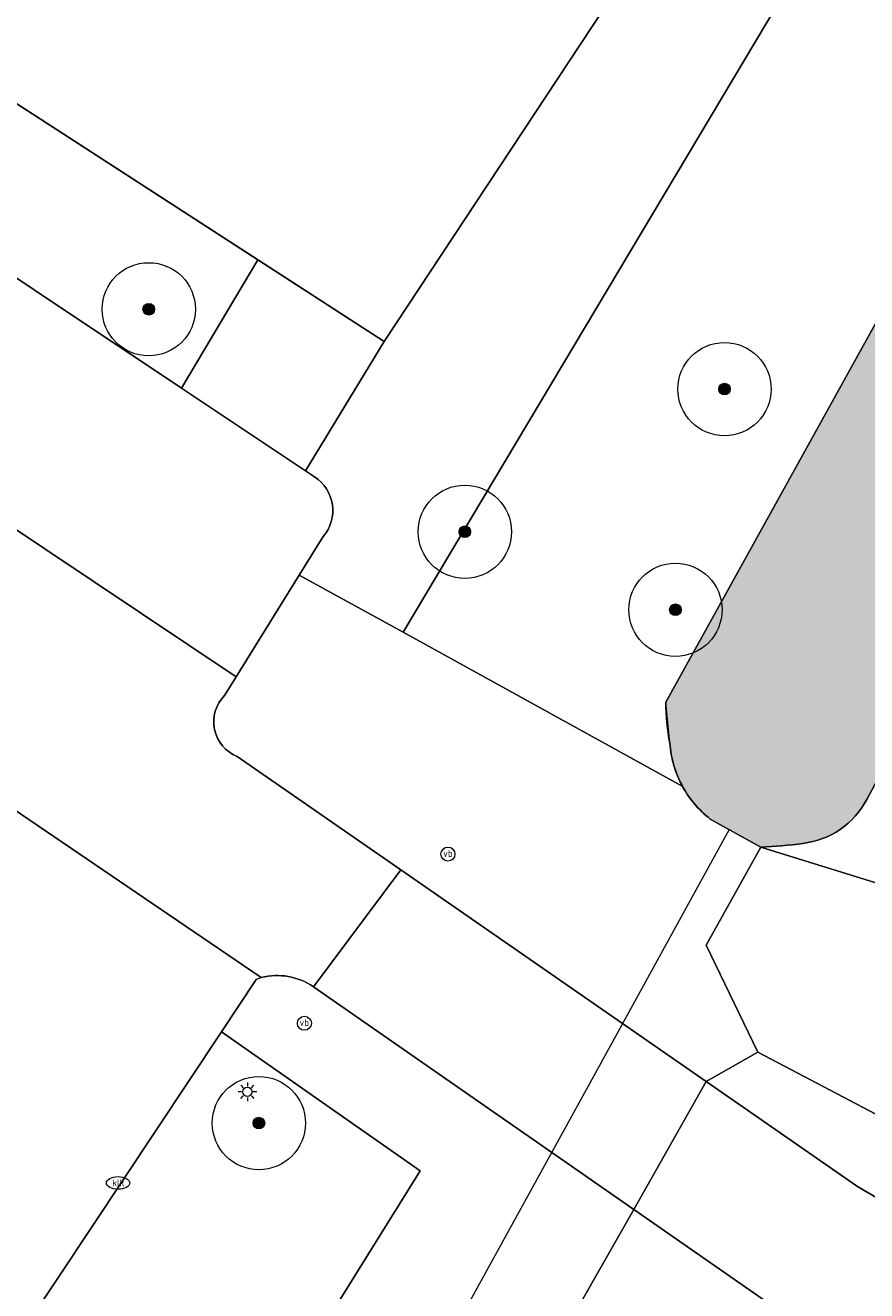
# Model space of a CAD drawing. Header units: metres. Extents: x 125349 to 128236, y 501602 to 503797.
# Tile 521 of 656: x 127339 to 127358, y 502536 to 502563. Entities that reach past the tile are written whole.
import ezdxf
from ezdxf.enums import TextEntityAlignment as Align

# ---------------------------------------------------------------- set-up
doc = ezdxf.new("R2010")
doc.units = ezdxf.units.M
doc.layers.get('0').update_dxf_attribs({"linetype": 'CONTINUOUS'})
for name, color, linetype, lineweight in [('B-WE-GK-BESCHOEIING-G', 130, 'GK-BESCHOEIING-SO', 18), ('B-WE-GR-BEPLANTING_CULTUUR_BOSPLANTSOEN-GV', 90, 'CONTINUOUS', 18), ('B-WE-GR-BEPLANTING_CULTUUR_HEESTERS-GV', 90, 'CONTINUOUS', 18), ('B-WE-GR-BOOM-S-500', 90, 'CONTINUOUS', 18), ('B-WE-GR-GROENVOORZIENING-GV', 80, 'CONTINUOUS', 18), ('B-WE-IE-MEUBILAIR-S', 7, 'CONTINUOUS', 18), ('B-WE-IE-TERREINAFSCHEIDING_KUNSTMATIG_HEKWERK-G', 20, 'IE-TERREINAFSCHEIDING_KUNSTMATIG-SO', 18), ('B-WE-KW-KUNSTWERK_DUIKER-G', 170, 'CONTINUOUS', 18), ('B-WE-OG-TERREIN_BEGROEID-GV', 7, 'CONTINUOUS', 18), ('B-WE-OG-TERREIN_ERF-GV', 7, 'CONTINUOUS', 18), ('B-WE-OG-TERREIN_OEVER-GV', 7, 'CONTINUOUS', 18), ('B-WE-OG-WATER_SLOOT-GV', 120, 'CONTINUOUS', 18), ('B-WE-VH-GESLOTENVERHARDING_ASFALT-GV', 10, 'CONTINUOUS', 18), ('B-WE-VH-OPENVERHARDING-GV', 90, 'CONTINUOUS', 18), ('B-WE-VH-OPENVERHARDING_BETONSTRAATSTEEN-GV', 90, 'CONTINUOUS', 18)]:
    doc.layers.add(name, color=color, linetype=linetype, lineweight=lineweight)
doc.layers.add('B-WE-OG-WATER_SLOOT-V', color=7, linetype='CONTINUOUS', lineweight=18, true_color=0x73e9ff)
doc.styles.add('NLCS-ISO', font='NLCS-ISO.ttf')
doc.linetypes.add('GK-BESCHOEIING-SO', pattern='A,18,-3,[1,NLCS.SHX,S=0.6,R=0,X=0,Y=0],-3', length=24)
doc.linetypes.add('IE-TERREINAFSCHEIDING_KUNSTMATIG-SO', pattern='A,4,[82,NLCS.SHX,S=0.75,R=90,X=0,Y=0],4,-2', length=10)

# ---------------------------------------------------------------- blocks, each defined once
blk = doc.blocks.new('SIE-MEUBILAIR_PAAL_VERKEERSBORD-SO')
blk.add_circle((0, 0), 0.75)
at = {"style": 'NLCS-ISO'}
blk.add_text('vb', height=0.75, dxfattribs=at).set_placement((0, 0.07), align=Align.MIDDLE_CENTER)
blk = doc.blocks.new('SIE-MEUBILAIR_PAAL_LICHTMAST-SO')
for points in [[(-0.62, 0), (-1, 0)], [(-0.71, 0.71), (-0.44, 0.44)], [(0, 1), (0, 0.62)], [(0.44, 0.44), (0.71, 0.71)], [(1, 0), (0.62, 0)], [(-0.71, -0.71), (-0.44, -0.44)], [(0, -0.62), (0, -1)], [(0.44, -0.44), (0.71, -0.71)]]:
    blk.add_lwpolyline(points)
blk.add_circle((0, 0), 0.5)
blk = doc.blocks.new('SIE-MEUBILAIR_PUT_KOLK-SO')
blk.add_ellipse((0, 0), major_axis=(1.25, 0), ratio=0.54)
at = {"style": 'NLCS-ISO'}
blk.add_text('klk', height=0.75, dxfattribs=at).set_placement((0.03, 0), align=Align.MIDDLE_CENTER)
blk = doc.blocks.new('SGR-BOOM_01-SO')
at = {"linetype": 'ByBlock', "lineweight": 18}
h = blk.add_hatch(color=0, dxfattribs=at)
h.dxf.hatch_style = 1
edge = h.paths.add_edge_path()
edge.add_arc((0, 0), 0.25, 0, 360)
at = {"color": 0, "linetype": 'ByBlock', "lineweight": 18}
for radius in [2, 0.25]:
    blk.add_circle((0, 0), radius, dxfattribs=at)

msp = doc.modelspace()

# ---------------------------------------------------------------- hatches: boundary and pattern name
at = {"layer": 'B-WE-OG-WATER_SLOOT-V'}
h = msp.add_hatch(color=256, dxfattribs=at)
edge = h.paths.add_edge_path()
edge.add_arc((127525.857, 502873.442), 0.891, 342.9874, 376.5675)
edge.add_arc((127525.927, 502873.312), 0.873, 26.1099, 71.1636)
edge.add_line((127526.209, 502874.138), (127524.307, 502874.63))
edge.add_arc((127523.968, 502873.833), 0.866, 66.9533, 159.1061)
edge.add_line((127523.159, 502874.142), (127512.364, 502855.426))
edge.add_line((127512.364, 502855.426), (127508.456, 502848.65))
edge.add_arc((127507.603, 502849.588), 1.268, 288.2384, 312.2744, ccw=False)
edge.add_arc((127507.963, 502849.313), 0.929, 226.0074, 272.3116, ccw=False)
edge.add_line((127507.317, 502848.644), (127505.951, 502846.365))
edge.add_arc((127505.824, 502845.741), 0.636, 25.4732, 78.5294, ccw=False)
edge.add_arc((127505.847, 502845.791), 0.596, -53.7715, 22.0528, ccw=False)
edge.add_line((127506.199, 502845.311), (127500, 502833.713))
edge.add_line((127500, 502833.713), (127469.225, 502776.287))
edge.add_line((127469.225, 502776.287), (127467.088, 502772.403))
edge.add_line((127467.088, 502772.403), (127454.759, 502750))
edge.add_line((127454.759, 502750), (127448.929, 502738.845))
edge.add_line((127448.929, 502738.845), (127427.642, 502699.368))
edge.add_line((127427.642, 502699.368), (127427.302, 502698.737))
edge.add_line((127427.302, 502698.737), (127402.26, 502651.733))
edge.add_line((127402.26, 502651.733), (127401.118, 502655.788))
edge.add_line((127401.118, 502655.788), (127400.618, 502657.867))
edge.add_line((127400.618, 502657.867), (127398.527, 502657.202))
edge.add_line((127398.527, 502657.202), (127400.808, 502651.194))
edge.add_arc((127384.07, 502650.508), 16.752, -6.5114, 2.3478, ccw=False)
edge.add_line((127400.714, 502648.608), (127400.574, 502648.349))
edge.add_line((127400.574, 502648.349), (127400.4, 502648.027))
edge.add_line((127400.4, 502648.027), (127399.306, 502646.002))
edge.add_line((127399.306, 502646.002), (127399.143, 502645.7))
edge.add_line((127399.143, 502645.7), (127398.993, 502645.422))
edge.add_line((127398.993, 502645.422), (127398.861, 502645.178))
edge.add_line((127398.861, 502645.178), (127397.249, 502642.657))
edge.add_line((127397.249, 502642.657), (127391.07, 502630.908))
edge.add_line((127391.07, 502630.908), (127388.411, 502626.013))
edge.add_line((127388.411, 502626.013), (127386.252, 502621.617))
edge.add_line((127386.252, 502621.617), (127384.595, 502617.87))
edge.add_line((127384.595, 502617.87), (127383.939, 502616.321))
edge.add_line((127383.939, 502616.321), (127381.632, 502610.876))
edge.add_line((127381.632, 502610.876), (127379.874, 502606.48))
edge.add_line((127379.874, 502606.48), (127377.713, 502600.734))
edge.add_line((127377.713, 502600.734), (127373.19, 502588.343))
edge.add_arc((127372.117, 502588.726), 1.14, 289.0063, 340.337, ccw=False)
edge.add_arc((127372.115, 502588.711), 1.125, 239.1062, 289.3653, ccw=False)
edge.add_line((127371.537, 502587.745), (127348.359, 502602.991))
edge.add_line((127348.359, 502602.991), (127347.66, 502603.492))
edge.add_line((127347.66, 502603.492), (127330.497, 502614.976))
edge.add_line((127330.497, 502614.976), (127327.514, 502610.866))
edge.add_line((127327.514, 502610.866), (127344.952, 502599.198))
edge.add_line((127344.952, 502599.198), (127345.701, 502598.746))
edge.add_line((127345.701, 502598.746), (127367.773, 502584.113))
edge.add_line((127367.773, 502584.113), (127369.227, 502583.149))
edge.add_arc((127367.583, 502581.112), 2.618, 8.4795, 51.0925, ccw=False)
edge.add_arc((127367.606, 502581.125), 2.593, -33.3503, 8.2657, ccw=False)
edge.add_line((127369.772, 502579.7), (127366.66, 502573.105))
edge.add_line((127366.66, 502573.105), (127365.933, 502571.947))
edge.add_line((127365.933, 502571.947), (127360.927, 502562.673))
edge.add_line((127360.927, 502562.673), (127353.192, 502548.702))
edge.add_arc((127357.97, 502548.738), 4.779, 180.4274, 191.0837)
edge.add_arc((127355.551, 502547.98), 2.276, 184.0609, 208.3878)
edge.add_arc((127355.549, 502547.985), 2.276, 208.539, 231.9919)
edge.add_line((127354.147, 502546.192), (127355.233, 502545.585))
edge.add_arc((127354.737, 502555.831), 10.258, 272.7722, 277.8452)
edge.add_arc((127355.936, 502547.423), 1.766, 276.5355, 332.6804)
edge.add_line((127357.505, 502546.613), (127370.365, 502570.699))
edge.add_line((127370.365, 502570.699), (127370.859, 502571.947))
edge.add_line((127370.859, 502571.947), (127374.776, 502580.64))
edge.add_line((127374.776, 502580.64), (127376.985, 502585.585))
edge.add_line((127376.985, 502585.585), (127377.889, 502587.783))
edge.add_line((127377.889, 502587.783), (127379.146, 502591.281))
edge.add_line((127379.146, 502591.281), (127381.057, 502597.127))
edge.add_line((127381.057, 502597.127), (127383.269, 502603.573))
edge.add_line((127383.269, 502603.573), (127384.676, 502607.37))
edge.add_line((127384.676, 502607.37), (127387.792, 502615.314))
edge.add_line((127387.792, 502615.314), (127389.449, 502619.011))
edge.add_line((127389.449, 502619.011), (127391.607, 502623.407))
edge.add_line((127391.607, 502623.407), (127394.353, 502628.716))
edge.add_line((127394.353, 502628.716), (127399.465, 502637.746))
edge.add_line((127399.465, 502637.746), (127401.86, 502642.638))
edge.add_line((127401.86, 502642.638), (127402.008, 502642.92))
edge.add_line((127402.008, 502642.92), (127402.119, 502643.129))
edge.add_line((127402.119, 502643.129), (127403.195, 502645.172))
edge.add_line((127403.195, 502645.172), (127403.26, 502645.296))
edge.add_line((127403.26, 502645.296), (127403.671, 502646.074))
edge.add_line((127403.671, 502646.074), (127405.549, 502649.523))
edge.add_line((127405.549, 502649.523), (127405.963, 502650.282))
edge.add_line((127405.963, 502650.282), (127414.739, 502665.912))
edge.add_line((127414.739, 502665.912), (127423.871, 502682.494))
edge.add_line((127423.871, 502682.494), (127432.101, 502697.528))
edge.add_line((127432.101, 502697.528), (127453.074, 502735.337))
edge.add_line((127453.074, 502735.337), (127460.895, 502750))
edge.add_line((127460.895, 502750), (127494.971, 502813.969))
edge.add_line((127494.971, 502813.969), (127500, 502823.31))
edge.add_line((127500, 502823.31), (127502.615, 502828.16))
edge.add_line((127502.615, 502828.16), (127516.602, 502854.296))
edge.add_line((127516.602, 502854.296), (127526.709, 502873.181))

# ---------------------------------------------------------------- linework, layer by layer
at = {"layer": 'B-WE-GK-BESCHOEIING-G', "flags": 128}
for points in [[(127401.86, 502642.638), (127399.465, 502637.746), (127394.353, 502628.716), (127391.607, 502623.407), (127389.449, 502619.011), (127387.792, 502615.314), (127384.676, 502607.37), (127383.269, 502603.573), (127381.057, 502597.127), (127379.146, 502591.281), (127377.889, 502587.783), (127376.985, 502585.585), (127374.776, 502580.64), (127370.859, 502571.947), (127370.365, 502570.699), (127357.505, 502546.613)], [(127354.147, 502546.192), (127353.869, 502546.449), (127353.637, 502546.75), (127353.459, 502547.084), (127353.339, 502547.444), (127353.281, 502547.819), (127353.192, 502548.702), (127360.927, 502562.673), (127365.933, 502571.947), (127366.66, 502573.105), (127369.772, 502579.7), (127369.994, 502580.115), (127370.137, 502580.562), (127370.197, 502581.029), (127370.172, 502581.498), (127370.056, 502581.97), (127369.855, 502582.412), (127369.575, 502582.81), (127369.227, 502583.149), (127345.701, 502598.746), (127344.952, 502599.198), (127327.514, 502610.866), (127330.497, 502614.976), (127347.66, 502603.492), (127348.359, 502602.991), (127371.537, 502587.745)]]:
    msp.add_lwpolyline(points, dxfattribs=at)
at = {"layer": 'B-WE-GK-BESCHOEIING-G'}
for points in [[(127357.505, 502546.613, -0.25), (127356.137, 502545.669)], [(127356.137, 502545.669, -0.022138), (127355.233, 502545.585)]]:
    msp.add_lwpolyline(points, format="xyb", dxfattribs=at)
at = {"layer": 'B-WE-GR-BEPLANTING_CULTUUR_BOSPLANTSOEN-GV', "flags": 128}
for points in [[(127369.227, 502583.149), (127367.773, 502584.113), (127364.407, 502578.466), (127347.56, 502550.204)], [(127353.192, 502548.702), (127360.927, 502562.673)], [(127347.56, 502550.204), (127353.549, 502546.898)]]:
    msp.add_lwpolyline(points, dxfattribs=at)
at = {"layer": 'B-WE-GR-BEPLANTING_CULTUUR_BOSPLANTSOEN-GV'}
for points in [[(127353.281, 502547.819, -0.046531), (127353.192, 502548.702)], [(127353.549, 502546.898, -0.106547), (127353.281, 502547.819)]]:
    msp.add_lwpolyline(points, format="xyb", dxfattribs=at)
at = {"layer": 'B-WE-GR-BEPLANTING_CULTUUR_BOSPLANTSOEN-GV', "flags": 128}
msp.add_lwpolyline([(127324.635, 502505.193), (127330.276, 502512.38), (127333.645, 502516.715), (127334.298, 502517.512), (127339.482, 502525.14), (127339.935, 502525.888), (127342.1, 502529.279), (127343.611, 502531.773), (127344.77, 502533.818), (127345.706, 502535.075), (127347.92, 502538.64), (127343.657, 502541.622), (127337.379, 502532.176), (127320.96, 502507.634)], close=True, dxfattribs=at)
at = {"layer": 'B-WE-GR-BEPLANTING_CULTUUR_HEESTERS-GV', "flags": 128}
for points in [[(127345.843, 502552.258), (127345.329, 502551.429), (127347.56, 502550.204), (127364.407, 502578.466), (127362.49, 502579.691), (127347.148, 502556.447)], [(127347.148, 502556.447), (127345.466, 502553.666)], [(127345.466, 502553.666), (127345.657, 502553.538)]]:
    msp.add_lwpolyline(points, dxfattribs=at)
msp.add_lwpolyline([(127344.44, 502558.2), (127331.934, 502566.296), (127332.587, 502567.285), (127331.936, 502567.741), (127331.28, 502566.709), (127329.69, 502564.207), (127330.194, 502563.866), (127342.802, 502555.445)], close=True, dxfattribs=at)
at = {"layer": 'B-WE-GR-BEPLANTING_CULTUUR_HEESTERS-GV'}
msp.add_lwpolyline([(127345.657, 502553.538, -0.453094), (127345.843, 502552.258)], format="xyb", dxfattribs=at)
at = {"layer": 'B-WE-GR-GROENVOORZIENING-GV', "flags": 128}
for points in [[(127378.039, 502579.581), (127360.426, 502543.974), (127355.233, 502545.585), (127354.061, 502543.485), (127355.171, 502541.183), (127359.388, 502538.966), (127363.771, 502539.846), (127364.573, 502540.165), (127365.823, 502540.662), (127390.333, 502595.857)], [(127353.549, 502546.898), (127347.56, 502550.204), (127345.329, 502551.429), (127343.974, 502549.247)], [(127343.974, 502549.247), (127343.722, 502548.841)], [(127343.996, 502547.537), (127347.512, 502545.101), (127354.063, 502540.553), (127355.171, 502541.183), (127354.061, 502543.485), (127355.233, 502545.585)], [(127355.233, 502545.585), (127354.147, 502546.192)]]:
    msp.add_lwpolyline(points, dxfattribs=at)
at = {"layer": 'B-WE-GR-GROENVOORZIENING-GV'}
for points in [[(127343.722, 502548.841, 0.535173), (127343.996, 502547.537)], [(127354.147, 502546.192, -0.102692), (127353.549, 502546.898)]]:
    msp.add_lwpolyline(points, format="xyb", dxfattribs=at)
at = {"layer": 'B-WE-GR-GROENVOORZIENING-GV', "flags": 128}
for points in [[(127355.171, 502541.183), (127354.063, 502540.553), (127357.305, 502538.302), (127359.624, 502536.939), (127360.612, 502536.532), (127361.72, 502536.527), (127363.003, 502536.8), (127364.302, 502537.313), (127365.38, 502538.136), (127364.573, 502540.165), (127363.771, 502539.846), (127359.388, 502538.966)], [(127352.506, 502537.81), (127350.702, 502534.633), (127353.358, 502534.607), (127357.04, 502533.068), (127357.834, 502531.893), (127358.371, 502529.373), (127359.55, 502529.273), (127358.904, 502532.944), (127357.89, 502534.068)]]:
    msp.add_lwpolyline(points, close=True, dxfattribs=at)
at = {"layer": 'B-WE-IE-TERREINAFSCHEIDING_KUNSTMATIG_HEKWERK-G', "flags": 128}
msp.add_lwpolyline([(127348.348, 502591.164), (127363.562, 502581.315), (127347.148, 502556.447), (127331.934, 502566.296)], dxfattribs=at)
at = {"layer": 'B-WE-KW-KUNSTWERK_DUIKER-G', "flags": 128}
msp.add_lwpolyline([(127354.556, 502545.963), (127351.526, 502540.457), (127348.278, 502534.555)], dxfattribs=at)
at = {"layer": 'B-WE-OG-TERREIN_BEGROEID-GV', "flags": 128}
for points in [[(127344.512, 502542.786), (127344.406, 502542.748), (127343.657, 502541.622), (127347.92, 502538.64), (127345.706, 502535.075), (127347.874, 502534.784), (127348.925, 502534.188), (127349.97, 502532.701), (127350.702, 502534.633), (127352.506, 502537.81)], [(127352.506, 502537.81), (127345.631, 502542.59)]]:
    msp.add_lwpolyline(points, dxfattribs=at)
at = {"layer": 'B-WE-OG-TERREIN_BEGROEID-GV'}
msp.add_lwpolyline([(127345.631, 502542.59, 0.219826), (127344.512, 502542.786)], format="xyb", dxfattribs=at)
at = {"layer": 'B-WE-OG-TERREIN_ERF-GV', "flags": 128}
msp.add_lwpolyline([(127347.148, 502556.447), (127362.49, 502579.691), (127363.562, 502581.315), (127348.348, 502591.164), (127347.218, 502589.451), (127334.449, 502570.106), (127332.587, 502567.285), (127331.934, 502566.296), (127344.44, 502558.2)], close=True, dxfattribs=at)
at = {"layer": 'B-WE-OG-TERREIN_OEVER-GV', "flags": 128}
for points in [[(127355.233, 502545.585), (127360.426, 502543.974), (127378.039, 502579.581), (127390.371, 502608.484), (127394.088, 502621.345), (127394.339, 502621.975), (127394.547, 502622.62), (127394.71, 502623.278), (127394.829, 502623.946), (127395.962, 502626.94), (127396.679, 502628.834), (127399.839, 502635.349), (127400.925, 502637.016), (127401.419, 502637.987), (127403.265, 502641.526), (127403.403, 502641.817), (127403.848, 502642.762), (127404.474, 502643.865)], [(127374.776, 502580.64), (127370.859, 502571.947), (127370.365, 502570.699), (127357.505, 502546.613)]]:
    msp.add_lwpolyline(points, dxfattribs=at)
at = {"layer": 'B-WE-OG-TERREIN_OEVER-GV'}
for points in [[(127357.505, 502546.613, -0.25), (127356.137, 502545.669)], [(127356.137, 502545.669, -0.022138), (127355.233, 502545.585)]]:
    msp.add_lwpolyline(points, format="xyb", dxfattribs=at)
at = {"layer": 'B-WE-OG-WATER_SLOOT-GV', "flags": 128}
for points in [[(127357.505, 502546.613), (127370.365, 502570.699)], [(127360.927, 502562.673), (127353.192, 502548.702)], [(127354.147, 502546.192), (127355.233, 502545.585)]]:
    msp.add_lwpolyline(points, dxfattribs=at)
at = {"layer": 'B-WE-OG-WATER_SLOOT-GV'}
for points in [[(127353.192, 502548.702, 0.046531), (127353.281, 502547.819)], [(127353.281, 502547.819, 0.106547), (127353.549, 502546.898)], [(127353.549, 502546.898, 0.102692), (127354.147, 502546.192)], [(127356.137, 502545.669, 0.25), (127357.505, 502546.613)], [(127355.233, 502545.585, 0.022138), (127356.137, 502545.669)]]:
    msp.add_lwpolyline(points, format="xyb", dxfattribs=at)
at = {"layer": 'B-WE-VH-GESLOTENVERHARDING_ASFALT-GV', "flags": 128}
msp.add_lwpolyline([(127352.506, 502537.81), (127357.89, 502534.068), (127358.904, 502532.944), (127359.55, 502529.273), (127365.38, 502538.136), (127364.302, 502537.313), (127363.003, 502536.8), (127361.72, 502536.527), (127360.612, 502536.532), (127359.624, 502536.939), (127357.305, 502538.302), (127354.063, 502540.553)], close=True, dxfattribs=at)
at = {"layer": 'B-WE-VH-OPENVERHARDING-GV', "flags": 128}
for points in [[(127345.657, 502553.538), (127345.466, 502553.666), (127342.802, 502555.445), (127330.194, 502563.866), (127329.971, 502563.877), (127329.751, 502563.838), (127329.545, 502563.752), (127329.363, 502563.623), (127329.214, 502563.457), (127327.793, 502561.233), (127326.466, 502560.962), (127343.974, 502549.247)], [(127345.329, 502551.429), (127345.843, 502552.258)], [(127343.974, 502549.247), (127345.329, 502551.429)]]:
    msp.add_lwpolyline(points, dxfattribs=at)
msp.add_lwpolyline([(127347.148, 502556.447), (127344.44, 502558.2), (127342.802, 502555.445), (127345.466, 502553.666)], close=True, dxfattribs=at)
at = {"layer": 'B-WE-VH-OPENVERHARDING-GV'}
msp.add_lwpolyline([(127345.843, 502552.258, 0.453094), (127345.657, 502553.538)], format="xyb", dxfattribs=at)
at = {"layer": 'B-WE-VH-OPENVERHARDING_BETONSTRAATSTEEN-GV', "flags": 128}
for points in [[(127343.722, 502548.841), (127343.974, 502549.247), (127326.466, 502560.962), (127325.76, 502561.442), (127316.961, 502567.293), (127313.717, 502562.432)], [(127315.038, 502562.517), (127319.812, 502559.377), (127323.661, 502556.816), (127323.662, 502556.816), (127323.663, 502556.815), (127337.836, 502547.336), (127337.865, 502547.317), (127338.448, 502546.911), (127344.512, 502542.786)], [(127347.512, 502545.101), (127343.996, 502547.537)], [(127345.631, 502542.59), (127347.512, 502545.101)]]:
    msp.add_lwpolyline(points, dxfattribs=at)
at = {"layer": 'B-WE-VH-OPENVERHARDING_BETONSTRAATSTEEN-GV'}
for points in [[(127343.996, 502547.537, -0.535173), (127343.722, 502548.841)], [(127344.512, 502542.786, -0.219826), (127345.631, 502542.59)]]:
    msp.add_lwpolyline(points, format="xyb", dxfattribs=at)
at = {"layer": 'B-WE-VH-OPENVERHARDING_BETONSTRAATSTEEN-GV', "flags": 128}
for points in [[(127337.379, 502532.176), (127343.657, 502541.622), (127344.406, 502542.748), (127344.512, 502542.786), (127338.448, 502546.911), (127339.248, 502542.438), (127333.953, 502534.456)], [(127352.506, 502537.81), (127354.063, 502540.553), (127347.512, 502545.101), (127345.631, 502542.59)]]:
    msp.add_lwpolyline(points, close=True, dxfattribs=at)

# ---------------------------------------------------------------- block references
at = {"layer": 'B-WE-GR-BOOM-S-500', "xscale": 0.5, "yscale": 0.5, "zscale": 0.5}
for p in [(127342.099, 502557.136), (127354.454, 502555.422), (127348.882, 502552.359), (127353.401, 502550.684), (127344.462, 502539.663)]:
    msp.add_blockref('SGR-BOOM_01-SO', p, dxfattribs=at)
at = {"layer": 'B-WE-IE-MEUBILAIR-S', "xscale": 0.2, "yscale": 0.2, "zscale": 0.2}
for name, p in [('SIE-MEUBILAIR_PAAL_VERKEERSBORD-SO', (127348.52, 502545.439)), ('SIE-MEUBILAIR_PAAL_VERKEERSBORD-SO', (127345.438, 502541.806)), ('SIE-MEUBILAIR_PAAL_LICHTMAST-SO', (127344.215, 502540.335)), ('SIE-MEUBILAIR_PUT_KOLK-SO', (127341.441, 502538.378))]:
    msp.add_blockref(name, p, dxfattribs=at)

doc.saveas('drawing.dxf')
